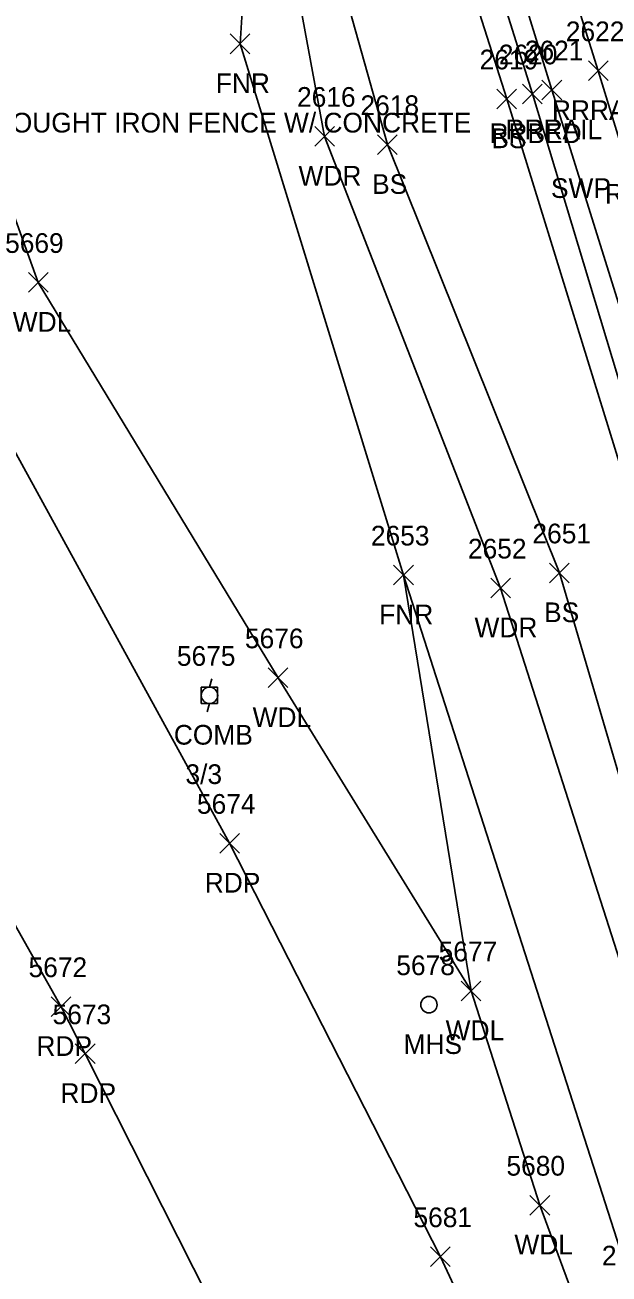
# Model space of a CAD drawing. Extents: x 1462668 to 1465147, y 550359 to 557351.
# Drawn here: x 1464151 to 1464210.3, y 553815.9 to 553942.7 of the extents above; entities that cross this region are included whole.
import ezdxf

# ---------------------------------------------------------------- set-up
doc = ezdxf.new("R2010")
doc.units = 0
for name, color, linetype in [('L_A', 7, 'Continuous'), ('L_C', 7, 'Continuous'), ('L_I', 7, 'Continuous'), ('L_TIC', 7, 'Continuous'), ('LAWA', 7, 'Continuous'), ('LELB', 7, 'Continuous'), ('Level 6', 7, 'Continuous'), ('LFNC', 7, 'Continuous'), ('P_A', 7, 'Continuous'), ('P_I', 7, 'Continuous'), ('P_TIC', 7, 'Continuous'), ('PET', 7, 'Continuous'), ('R_A', 7, 'Continuous'), ('R_I', 7, 'Continuous'), ('R_TIC', 7, 'Continuous'), ('RR', 7, 'Continuous'), ('RRB', 7, 'Continuous'), ('U_A', 7, 'Continuous'), ('U_C', 7, 'Continuous'), ('U_I', 7, 'Continuous'), ('UP', 7, 'Continuous'), ('USMH', 7, 'Continuous')]:
    doc.layers.add(name, color=color, linetype=linetype)

msp = doc.modelspace()

# ---------------------------------------------------------------- linework, layer by layer
at = {"layer": 'L_TIC'}
for points in [[(1464171.84, 553939.81), (1464173.84, 553941.81)], [(1464173.84, 553939.81), (1464171.84, 553941.81)], [(1464198.91, 553934.22), (1464200.91, 553936.22)], [(1464200.91, 553934.22), (1464198.91, 553936.22)], [(1464180.41, 553930.42), (1464182.41, 553932.42)], [(1464182.41, 553930.42), (1464180.41, 553932.42)], [(1464186.8, 553929.58), (1464188.8, 553931.58)], [(1464188.8, 553929.58), (1464186.8, 553931.58)], [(1464151.35, 553915.59), (1464153.35, 553917.59)], [(1464153.35, 553915.59), (1464151.35, 553917.59)], [(1464188.43, 553885.89), (1464190.43, 553887.89)], [(1464190.43, 553885.89), (1464188.43, 553887.89)], [(1464204.26, 553886.11), (1464206.26, 553888.11)], [(1464206.26, 553886.11), (1464204.26, 553888.11)], [(1464198.28, 553884.57), (1464200.28, 553886.57)], [(1464200.28, 553884.57), (1464198.28, 553886.57)], [(1464175.69, 553875.46), (1464177.69, 553877.46)], [(1464177.69, 553875.46), (1464175.69, 553877.46)], [(1464195.29, 553843.68), (1464197.29, 553845.68)], [(1464197.29, 553843.68), (1464195.29, 553845.68)], [(1464202.27, 553821.93), (1464204.27, 553823.93)], [(1464204.27, 553821.93), (1464202.27, 553823.93)]]:
    msp.add_lwpolyline(points, dxfattribs=at)
at = {"layer": 'LAWA'}
for points in [[(1464148.6, 554049.51), (1464161.73, 554012.48), (1464174.56, 553968.47), (1464181.41, 553931.42), (1464199.28, 553885.57), (1464217.7, 553828.08), (1464235.29, 553772.5), (1464241.51, 553754.09), (1464253.8, 553727.18), (1464243.79, 553726.13), (1464239.28, 553730.55)], [(1464099.51, 554031.38), (1464092.13, 554020.64), (1464111.96, 553990.77), (1464130.74, 553976.47), (1464152.35, 553916.59), (1464176.69, 553876.46), (1464196.29, 553844.68), (1464203.27, 553822.93), (1464218.54, 553781.59), (1464233.57, 553737.25)]]:
    msp.add_lwpolyline(points, dxfattribs=at)
at = {"layer": 'LELB'}
for points in [[(1464149.82, 554097.71), (1464160.82, 554058.94), (1464174.59, 554016.83), (1464187.84, 553973.14), (1464199.91, 553935.22), (1464213.64, 553890.92), (1464230.86, 553835.65), (1464248.36, 553780.09), (1464256.02, 553754.98), (1464244.97, 553761.44)], [(1464165.38, 554014.56), (1464176.93, 553969.25), (1464187.8, 553930.58), (1464205.26, 553887.11), (1464221.31, 553832.58), (1464240.1, 553775.76), (1464244.97, 553761.44)]]:
    msp.add_lwpolyline(points, dxfattribs=at)
at = {"layer": 'Level 6'}
msp.add_lwpolyline([(1464174.56, 553968.47), (1464172.84, 553940.81), (1464189.43, 553886.89), (1464196.29, 553844.68), (1464203.27, 553822.93), (1464218.54, 553781.59)], dxfattribs=at)
at = {"layer": 'LFNC'}
msp.add_lwpolyline([(1464172.84, 553940.81), (1464189.43, 553886.89), (1464212.93, 553813.81), (1464228.36, 553764.33), (1464239.28, 553730.55)], dxfattribs=at)
at = {"layer": 'P_TIC'}
for points in [[(1464170.77, 553858.66), (1464172.77, 553860.66)], [(1464172.77, 553858.66), (1464170.77, 553860.66)], [(1464153.67, 553842.08), (1464155.67, 553844.08)], [(1464155.67, 553842.08), (1464153.67, 553844.08)], [(1464156.11, 553837.3), (1464158.11, 553839.3)], [(1464158.11, 553837.3), (1464156.11, 553839.3)], [(1464192.18, 553816.7), (1464194.18, 553818.7)], [(1464194.18, 553816.7), (1464192.18, 553818.7)]]:
    msp.add_lwpolyline(points, dxfattribs=at)
at = {"layer": 'PET'}
for points in [[(1464101.72, 553983.81), (1464116.04, 553959.2), (1464143.29, 553911.56), (1464171.77, 553859.66), (1464193.18, 553817.7), (1464211.26, 553778.84), (1464228.37, 553730.91), (1464231.28, 553717.72), (1464231.38, 553705.2), (1464226.46, 553688.72), (1464218.86, 553676.53), (1464210.95, 553669.79), (1464199.51, 553662.61), (1464183.2, 553656.46), (1464152.58, 553648.55)], [(1464073.81, 553977.7), (1464095.08, 553943.78), (1464104.74, 553927.43), (1464123.47, 553898.39), (1464154.67, 553843.08), (1464157.11, 553838.3), (1464172.81, 553807.24), (1464190.16, 553769.74), (1464204.88, 553730.77), (1464208.27, 553717.31), (1464207.79, 553703.89), (1464202.17, 553692), (1464192.02, 553684.3), (1464178.63, 553680.26), (1464149, 553674.16)]]:
    msp.add_lwpolyline(points, dxfattribs=at)
at = {"layer": 'R_TIC'}
for points in [[(1464208.21, 553937.08), (1464210.21, 553939.08)], [(1464210.21, 553937.08), (1464208.21, 553939.08)], [(1464201.51, 553934.73), (1464203.51, 553936.73)], [(1464203.51, 553934.73), (1464201.51, 553936.73)], [(1464203.49, 553935.13), (1464205.49, 553937.13)], [(1464205.49, 553935.13), (1464203.49, 553937.13)]]:
    msp.add_lwpolyline(points, dxfattribs=at)
at = {"layer": 'RR'}
for points in [[(1464154.28, 554097.88), (1464165.91, 554060.67), (1464179.18, 554017.63), (1464192.39, 553975.37), (1464204.49, 553936.13), (1464218.06, 553892.73), (1464235.46, 553837.34), (1464253.11, 553781.21), (1464266.29, 553739.57), (1464273.1, 553717.55), (1464293.09, 553653.68), (1464309.88, 553600.87), (1464324.56, 553553.94), (1464342.17, 553498.07)], [(1464159.2, 554098.67), (1464170.62, 554062.01), (1464183.92, 554019.07), (1464196.89, 553977.39), (1464209.21, 553938.08), (1464222.64, 553894.36), (1464240.12, 553839.14), (1464257.79, 553782.62), (1464270.96, 553740.9), (1464277.93, 553719.15), (1464297.82, 553655.4), (1464314.57, 553602.42), (1464329.23, 553555.38), (1464346.96, 553499.53)]]:
    msp.add_lwpolyline(points, dxfattribs=at)
at = {"layer": 'RRB'}
msp.add_lwpolyline([(1464151.79, 554097.77), (1464163.73, 554059.7), (1464177.17, 554017.63), (1464190.46, 553974.22), (1464202.51, 553935.73), (1464215.79, 553891.79), (1464232.83, 553836.51), (1464250.85, 553780.59), (1464262.35, 553738.51), (1464269.73, 553716.51), (1464275.24, 553698.12), (1464287.03, 553660.88), (1464293.5, 553639.16), (1464306.31, 553607.26), (1464308.6, 553599.83), (1464319.37, 553564.19), (1464320.57, 553552.86), (1464339.05, 553497.3)], dxfattribs=at)
at = {"layer": 'UP'}
for p, q in [((1464169.98, 553876.35), (1464169.73, 553875.51)), ((1464168.89, 553873.85), (1464168.89, 553875.51)), ((1464168.89, 553875.51), (1464170.56, 553875.51)), ((1464169.73, 553874.68), (1464169.73, 553874.68)), ((1464170.56, 553875.51), (1464170.56, 553873.85)), ((1464170.56, 553873.85), (1464168.89, 553873.85)), ((1464169.48, 553873.01), (1464169.73, 553873.85))]:
    msp.add_line(p, q, dxfattribs=at)
msp.add_circle((1464169.73, 553874.68), 0.833, dxfattribs=at)
at = {"layer": 'USMH'}
for p, q in [((1464192.01, 553843.28), (1464192.01, 553843.28)), ((1464192.84, 553843.28), (1464192.84, 553843.28))]:
    msp.add_line(p, q, dxfattribs=at)
msp.add_circle((1464192.01, 553843.28), 0.833, dxfattribs=at)

# ---------------------------------------------------------------- texts
at = {"layer": 'L_A'}
for s, p in [('FNR', (1464170.37, 553935.81)), ('BS', (1464198.35, 553930.22)), ('WDR', (1464178.77, 553926.42)), ('BS', (1464186.24, 553925.58)), ('WDL', (1464149.76, 553911.59)), ('FNR', (1464186.96, 553881.89)), ('BS', (1464203.7, 553882.11)), ('WDR', (1464196.64, 553880.57)), ('WDL', (1464174.11, 553871.46)), ('WDL', (1464193.71, 553839.68)), ('WDL', (1464200.69, 553817.93))]:
    msp.add_text(s, height=2, dxfattribs=at).set_placement(p)
at = {"layer": 'L_C'}
msp.add_text('WROUGHT IRON FENCE W/ CONCRETE', height=2, dxfattribs=at).set_placement((1464145.2, 553931.81))
at = {"layer": 'L_I'}
for s, p in [('2619', (1464197.16, 553938.22)), ('2616', (1464178.62, 553934.42)), ('2618', (1464185.06, 553933.58)), ('5669', (1464148.98, 553919.59)), ('2651', (1464202.52, 553890.11)), ('2653', (1464186.12, 553889.89)), ('2652', (1464195.97, 553888.57)), ('5676', (1464173.33, 553879.46)), ('5677', (1464192.99, 553847.68)), ('5680', (1464199.88, 553825.93)), ('2667', (1464209.57, 553816.81))]:
    msp.add_text(s, height=2, dxfattribs=at).set_placement(p)
at = {"layer": 'P_A'}
for p in [(1464169.25, 553854.66), (1464152.16, 553838.08), (1464154.6, 553833.3)]:
    msp.add_text('RDP', height=2, dxfattribs=at).set_placement(p)
at = {"layer": 'P_I'}
for s, p in [('5674', (1464168.46, 553862.66)), ('5672', (1464151.36, 553846.08)), ('5673', (1464153.8, 553841.3)), ('5681', (1464190.44, 553820.7))]:
    msp.add_text(s, height=2, dxfattribs=at).set_placement(p)
at = {"layer": 'R_A'}
for s, p in [('RRRAIL', (1464204.5, 553933.08)), ('RRBED', (1464198.15, 553930.73)), ('RRRAIL', (1464199.78, 553931.13)), ('SWP ST SWP1 ST', (1464204.4, 553925.17)), ('SWP ST SWP1 ST', (1464204.4, 553925.17)), ('RRBED', (1464209.88, 553924.59))]:
    msp.add_text(s, height=2, dxfattribs=at).set_placement(p)
at = {"layer": 'R_I'}
for s, p in [('2622', (1464205.91, 553941.08)), ('2620', (1464199.11, 553938.73)), ('2621', (1464201.75, 553939.13))]:
    msp.add_text(s, height=2, dxfattribs=at).set_placement(p)
at = {"layer": 'U_A'}
for s, p in [('COMB', (1464166.11, 553869.68)), ('MHS', (1464189.43, 553838.28))]:
    msp.add_text(s, height=2, dxfattribs=at).set_placement(p)
at = {"layer": 'U_C'}
msp.add_text('3/3', height=2, dxfattribs=at).set_placement((1464167.29, 553865.68))
at = {"layer": 'U_I'}
for s, p in [('5675', (1464166.42, 553877.68)), ('5678', (1464188.7, 553846.28))]:
    msp.add_text(s, height=2, dxfattribs=at).set_placement(p)

doc.saveas('drawing.dxf')
